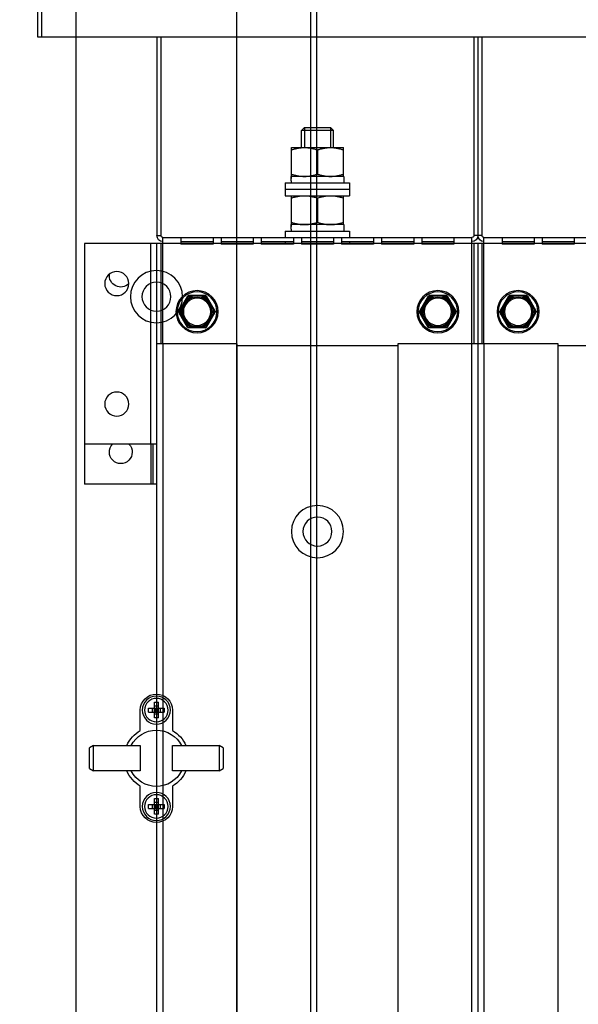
# Model space of a CAD drawing. Header units: millimetres. Extents: x -165365 to -33565, y 7406 to 103342.
# Tile 290 of 352: x -75053 to -74913, y 75249 to 75494. Entities that reach past the tile are written whole.
import ezdxf

# ---------------------------------------------------------------- set-up
doc = ezdxf.new("R2010")
doc.units = ezdxf.units.MM
doc.header["$MEASUREMENT"] = 0
doc.layers.add('ELEK GNIAZDA', color=234, linetype='Continuous')

# ---------------------------------------------------------------- blocks, each defined once
blk = doc.blocks.new('VVS040_H_eh_t')
at = {"color": 7, "linetype": 'Continuous'}
for p, q in [((27.42, 1059.5), (27.42, 241.5)), ((28.92, 266.5), (28.92, 1059.5)), ((47.42, 1059.5), (47.42, 266.5)), ((87.42, 266.5), (87.42, 1059.5)), ((105.92, 1059.5), (105.92, 266.5)), ((107.42, 241.5), (107.42, 1059.5)), ((108.92, 266.5), (108.92, 1059.5)), ((127.42, 1059.5), (127.42, 266.5)), ((9.42, 291.5), (9.42, 301.5)), ((27.42, 301.5), (9.42, 301.5)), ((25.92, 291.5), (25.92, 301.5)), ((26.42, 291.5), (26.42, 301.5)), ((9.42, 241.5), (9.42, 291.5)), ((27.42, 291.5), (9.42, 291.5)), ((25.87, 291.5), (25.87, 241.5)), ((47.42, 266.5), (27.42, 266.5)), ((28.42, 241.5), (28.42, 266.5)), ((28.92, 266.5), (28.92, 240)), ((87.42, 267), (47.42, 267)), ((127.42, 266.5), (87.42, 266.5)), ((105.92, 266.5), (105.92, 240)), ((106.42, 241.5), (106.42, 266.5)), ((108.42, 241.5), (108.42, 266.5)), ((108.92, 266.5), (108.92, 240)), ((167.42, 267), (127.42, 267)), ((39.56, 262.5), (35.29, 262.5)), ((36.13, 262.5), (36.13, 262.2)), ((38.72, 262.2), (38.72, 262.5)), ((99.56, 262.5), (95.29, 262.5)), ((96.13, 262.5), (96.13, 262.2)), ((98.72, 262.2), (98.72, 262.5)), ((119.56, 262.5), (115.29, 262.5)), ((116.13, 262.5), (116.13, 262.2)), ((118.72, 262.2), (118.72, 262.5)), ((35.03, 262.35), (32.89, 258.65)), ((34.87, 261.47), (33.57, 259.23)), ((34.87, 261.47), (34.61, 261.62)), ((34.77, 261.58), (34.87, 261.47)), ((36.13, 262.2), (36.08, 262.34)), ((38.72, 262.2), (36.13, 262.2)), ((38.77, 262.34), (38.72, 262.2)), ((39.82, 262.35), (41.96, 258.65)), ((40.24, 261.62), (39.98, 261.47)), ((39.98, 261.47), (40.08, 261.58)), ((41.27, 259.23), (39.98, 261.47)), ((95.03, 262.35), (92.89, 258.65)), ((94.87, 261.47), (93.57, 259.23)), ((94.87, 261.47), (94.61, 261.62)), ((94.77, 261.58), (94.87, 261.47)), ((96.13, 262.2), (96.08, 262.34)), ((98.72, 262.2), (96.13, 262.2)), ((98.77, 262.34), (98.72, 262.2)), ((99.82, 262.35), (101.96, 258.65)), ((100.24, 261.62), (99.98, 261.47)), ((99.98, 261.47), (100.08, 261.58)), ((101.27, 259.23), (99.98, 261.47)), ((115.03, 262.35), (112.89, 258.65)), ((114.87, 261.47), (113.57, 259.23)), ((114.87, 261.47), (114.61, 261.62)), ((114.77, 261.58), (114.87, 261.47)), ((116.13, 262.2), (116.08, 262.34)), ((118.72, 262.2), (116.13, 262.2)), ((118.77, 262.34), (118.72, 262.2)), ((119.82, 262.35), (121.96, 258.65)), ((120.24, 261.62), (119.98, 261.47)), ((119.98, 261.47), (120.08, 261.58)), ((121.27, 259.23), (119.98, 261.47)), ((35.03, 254.65), (32.89, 258.35)), ((33.31, 259.38), (33.57, 259.23)), ((33.57, 257.77), (33.31, 257.62)), ((33.57, 259.23), (33.42, 259.26)), ((33.42, 257.74), (33.57, 257.77)), ((34.87, 255.53), (33.57, 257.77)), ((41.96, 258.35), (39.82, 254.65)), ((39.98, 255.53), (41.27, 257.77)), ((41.27, 259.23), (41.53, 259.38)), ((41.42, 259.26), (41.27, 259.23)), ((41.27, 257.77), (41.42, 257.74)), ((41.53, 257.62), (41.27, 257.77)), ((95.03, 254.65), (92.89, 258.35)), ((93.31, 259.38), (93.57, 259.23)), ((93.57, 257.77), (93.31, 257.62)), ((93.57, 259.23), (93.42, 259.26)), ((93.42, 257.74), (93.57, 257.77)), ((94.87, 255.53), (93.57, 257.77)), ((101.96, 258.35), (99.82, 254.65)), ((99.98, 255.53), (101.27, 257.77)), ((101.27, 259.23), (101.53, 259.38)), ((101.42, 259.26), (101.27, 259.23)), ((101.27, 257.77), (101.42, 257.74)), ((101.53, 257.62), (101.27, 257.77)), ((115.03, 254.65), (112.89, 258.35)), ((113.31, 259.38), (113.57, 259.23)), ((113.57, 257.77), (113.31, 257.62)), ((113.57, 259.23), (113.42, 259.26)), ((113.42, 257.74), (113.57, 257.77)), ((114.87, 255.53), (113.57, 257.77)), ((121.96, 258.35), (119.82, 254.65)), ((119.98, 255.53), (121.27, 257.77)), ((121.27, 259.23), (121.53, 259.38)), ((121.42, 259.26), (121.27, 259.23)), ((121.27, 257.77), (121.42, 257.74)), ((121.53, 257.62), (121.27, 257.77)), ((34.61, 255.38), (34.87, 255.53)), ((34.87, 255.53), (34.77, 255.42)), ((40.08, 255.42), (39.98, 255.53)), ((39.98, 255.53), (40.24, 255.38)), ((94.61, 255.38), (94.87, 255.53)), ((94.87, 255.53), (94.77, 255.42)), ((100.08, 255.42), (99.98, 255.53)), ((99.98, 255.53), (100.24, 255.38)), ((114.61, 255.38), (114.87, 255.53)), ((114.87, 255.53), (114.77, 255.42)), ((120.08, 255.42), (119.98, 255.53)), ((119.98, 255.53), (120.24, 255.38)), ((39.56, 254.5), (35.29, 254.5)), ((36.08, 254.66), (36.13, 254.8)), ((36.13, 254.8), (36.13, 254.5)), ((36.13, 254.8), (38.72, 254.8)), ((38.72, 254.5), (38.72, 254.8)), ((38.72, 254.8), (38.77, 254.66)), ((99.56, 254.5), (95.29, 254.5)), ((96.08, 254.66), (96.13, 254.8)), ((96.13, 254.8), (96.13, 254.5)), ((96.13, 254.8), (98.72, 254.8)), ((98.72, 254.5), (98.72, 254.8)), ((98.72, 254.8), (98.77, 254.66)), ((119.56, 254.5), (115.29, 254.5)), ((116.08, 254.66), (116.13, 254.8)), ((116.13, 254.8), (116.13, 254.5)), ((116.13, 254.8), (118.72, 254.8)), ((118.72, 254.5), (118.72, 254.8)), ((118.72, 254.8), (118.77, 254.66)), ((27.42, 241.5), (9.42, 241.5)), ((267.42, 241.5), (27.42, 241.5)), ((33.42, 240), (33.42, 241.7)), ((41.42, 241.7), (33.42, 241.7)), ((33.42, 241), (41.42, 241)), ((41.42, 240), (41.42, 241.7)), ((43.42, 240), (43.42, 241.7)), ((51.42, 241.7), (43.42, 241.7)), ((43.42, 241), (51.42, 241)), ((51.42, 240), (51.42, 241.7)), ((53.42, 240), (53.42, 241.7)), ((61.42, 241.7), (53.42, 241.7)), ((53.42, 241), (61.42, 241)), ((59.42, 241), (59.42, 241.5)), ((61.42, 240), (61.42, 241.7)), ((63.42, 240), (63.42, 241.7)), ((71.42, 241.7), (63.42, 241.7)), ((63.42, 241), (71.42, 241)), ((71.42, 240), (71.42, 241.7)), ((73.42, 240), (73.42, 241.7)), ((81.42, 241.7), (73.42, 241.7)), ((73.42, 241), (81.42, 241)), ((75.42, 241), (75.42, 241.5)), ((81.42, 240), (81.42, 241.7)), ((83.42, 240), (83.42, 241.7)), ((91.42, 241.7), (83.42, 241.7)), ((83.42, 241), (91.42, 241)), ((91.42, 240), (91.42, 241.7)), ((93.42, 240), (93.42, 241.7)), ((101.42, 241.7), (93.42, 241.7)), ((93.42, 241), (101.42, 241)), ((101.42, 240), (101.42, 241.7)), ((113.42, 240), (113.42, 241.7)), ((121.42, 241.7), (113.42, 241.7)), ((113.42, 241), (121.42, 241)), ((121.42, 240), (121.42, 241.7)), ((123.42, 240), (123.42, 241.7)), ((131.42, 241.7), (123.42, 241.7)), ((123.42, 241), (131.42, 241)), ((131.42, 240), (131.42, 241.7)), ((27.42, 190), (27.42, 239.5)), ((27.42, 239.5), (28.42, 239.5)), ((28.42, 190), (28.42, 239.5)), ((28.92, 240), (105.92, 240)), ((59.42, 238.4), (59.42, 240)), ((59.42, 238.4), (75.42, 238.4)), ((60.88, 237.9), (60.88, 238.4)), ((73.96, 236.8), (73.96, 238.4)), ((75.42, 238.4), (75.42, 240)), ((106.42, 190), (106.42, 239.5)), ((108.42, 239.5), (106.42, 239.5)), ((107.42, 190), (107.42, 239.5)), ((108.42, 190), (108.42, 239.5)), ((108.92, 240), (185.92, 240)), ((60.88, 236.8), (60.88, 237.3)), ((73.96, 236.8), (60.88, 236.8)), ((60.92, 236.8), (60.92, 229.6)), ((67.42, 230.18), (67.42, 236.22)), ((73.92, 236.8), (73.92, 229.6)), ((59.42, 226.4), (59.42, 229.6)), ((59.42, 229.6), (75.42, 229.6)), ((75.42, 226.4), (75.42, 229.6)), ((59.42, 228), (75.42, 228)), ((59.42, 226.4), (75.42, 226.4)), ((60.88, 225.9), (60.88, 226.4)), ((73.96, 224.8), (73.96, 226.4)), ((60.88, 224.8), (60.88, 225.3)), ((73.96, 224.8), (60.88, 224.8)), ((60.92, 224.8), (60.92, 217.6)), ((67.42, 218.18), (67.42, 224.22)), ((73.92, 224.8), (73.92, 217.6)), ((60.92, 217.6), (73.92, 217.6)), ((63.42, 217.6), (63.42, 213.35)), ((71.42, 217.6), (71.42, 213.35)), ((71.42, 213.35), (63.42, 213.35)), ((63.42, 213.35), (64.17, 212.6)), ((64.17, 212.6), (70.67, 212.6)), ((71.42, 213.35), (70.67, 212.6)), ((-2.33, 181.5), (-2.33, 190)), ((-2.33, 190), (-1.33, 190)), ((-1.33, 181.5), (-1.33, 190)), ((-1.33, 190), (296.67, 190))]:
    blk.add_line(p, q, dxfattribs=at)
at = {"color": 2, "linetype": 'Continuous'}
for p, q in [((64.17, 212.6), (64.17, 217.6)), ((70.67, 212.6), (70.67, 217.6))]:
    blk.add_line(p, q, dxfattribs=at)
at = {"color": 7, "linetype": 'Continuous'}
for centre, radius in [((67.42, 313.27), 6.5), ((67.42, 313.27), 3.61), ((17.42, 281.5), 3), ((37.42, 258.5), 5.25), ((37.42, 258.5), 4.95), ((97.42, 258.5), 5.25), ((97.42, 258.5), 4.95), ((117.42, 258.5), 5.25), ((117.42, 258.5), 4.95), ((37.42, 258.5), 3.7), ((37.42, 258.5), 3.4), ((97.42, 258.5), 3.7), ((97.42, 258.5), 3.4), ((117.42, 258.5), 3.7), ((117.42, 258.5), 3.4), ((17.42, 251.5), 3)]:
    blk.add_circle(centre, radius, dxfattribs=at)
for centre, radius, start, end in [((18.42, 293.5), 2.85, 315.3283, 224.6717), ((35.29, 262.2), 0.3, 90, 150), ((39.56, 262.2), 0.3, 30, 90), ((95.29, 262.2), 0.3, 90, 150), ((99.56, 262.2), 0.3, 30, 90), ((115.29, 262.2), 0.3, 90, 150), ((119.56, 262.2), 0.3, 30, 90), ((37.42, 258.5), 4.07, 109.2624, 130.7599), ((37.42, 258.5), 3.92, 109.2697, 130.7298), ((37.42, 258.5), 3.92, 49.2683, 70.7314), ((37.42, 258.5), 4.07, 49.2707, 70.7292), ((35.93, 19.17), 243.19, 89.1263, 89.3308), ((-211.54, 112.26), 292.59, 30.6866, 30.8566), ((97.42, 258.5), 4.07, 109.2624, 130.7599), ((97.42, 258.5), 3.92, 109.2697, 130.7298), ((97.42, 258.5), 3.92, 49.2683, 70.7314), ((97.42, 258.5), 4.07, 49.2707, 70.7292), ((95.93, 19.17), 243.19, 89.1263, 89.3308), ((-151.54, 112.26), 292.59, 30.6866, 30.8566), ((117.42, 258.5), 4.07, 109.2624, 130.7599), ((117.42, 258.5), 3.92, 109.2697, 130.7298), ((117.42, 258.5), 3.92, 49.2683, 70.7314), ((117.42, 258.5), 4.07, 49.2707, 70.7292), ((115.93, 19.17), 243.19, 89.1263, 89.3308), ((-131.54, 112.26), 292.59, 30.6866, 30.8566), ((33.15, 258.5), 0.3, 150, 210), ((230.34, 148.51), 225.92, 150.6477, 150.8677), ((241.19, 374.51), 238.33, 209.1275, 209.3362), ((37.42, 258.5), 4.07, 169.28, 190.727), ((37.42, 258.5), 3.92, 169.2678, 190.7322), ((37.42, 258.5), 3.92, 349.2678, 10.7322), ((37.42, 258.5), 4.07, 349.2601, 10.7432), ((41.7, 258.5), 0.3, 330, 30), ((93.15, 258.5), 0.3, 150, 210), ((290.34, 148.51), 225.92, 150.6477, 150.8677), ((301.19, 374.51), 238.33, 209.1275, 209.3362), ((97.42, 258.5), 4.07, 169.28, 190.727), ((97.42, 258.5), 3.92, 169.2678, 190.7322), ((97.42, 258.5), 3.92, 349.2678, 10.7322), ((97.42, 258.5), 4.07, 349.2601, 10.7432), ((101.7, 258.5), 0.3, 330, 30), ((113.15, 258.5), 0.3, 150, 210), ((310.34, 148.51), 225.92, 150.6477, 150.8677), ((321.19, 374.51), 238.33, 209.1275, 209.3362), ((117.42, 258.5), 4.07, 169.28, 190.727), ((117.42, 258.5), 3.92, 169.2678, 190.7322), ((117.42, 258.5), 3.92, 349.2678, 10.7322), ((117.42, 258.5), 4.07, 349.2601, 10.7432), ((121.7, 258.5), 0.3, 330, 30), ((37.42, 258.5), 4.07, 229.241, 250.7414), ((37.42, 258.5), 3.92, 229.2701, 250.7304), ((37.42, 258.5), 3.92, 289.2686, 310.7317), ((37.42, 258.5), 4.07, 289.2707, 310.7293), ((-169.19, 379.52), 243.3, 329.1263, 329.3307), ((97.42, 258.5), 4.07, 229.241, 250.7414), ((97.42, 258.5), 3.92, 229.2701, 250.7304), ((97.42, 258.5), 3.92, 289.2686, 310.7317), ((97.42, 258.5), 4.07, 289.2707, 310.7293), ((-109.19, 379.52), 243.3, 329.1263, 329.3307), ((117.42, 258.5), 4.07, 229.241, 250.7414), ((117.42, 258.5), 3.92, 229.2701, 250.7304), ((117.42, 258.5), 3.92, 289.2686, 310.7317), ((117.42, 258.5), 4.07, 289.2707, 310.7293), ((-89.19, 379.52), 243.3, 329.1263, 329.3307), ((35.29, 254.8), 0.3, 210, 270), ((35.27, 546.9), 292.26, 270.6864, 270.8566), ((39.56, 254.8), 0.3, 270, 330), ((95.29, 254.8), 0.3, 210, 270), ((95.27, 546.9), 292.26, 270.6864, 270.8566), ((99.56, 254.8), 0.3, 270, 330), ((115.29, 254.8), 0.3, 210, 270), ((115.27, 546.9), 292.26, 270.6864, 270.8566), ((119.56, 254.8), 0.3, 270, 330), ((18.42, 249.5), 2.85, 45.3764, 187.6431), ((28.92, 239.5), 1.5, 90, 180), ((105.92, 239.5), 1.5, 0, 90), ((108.92, 239.5), 1.5, 90, 180), ((28.92, 239.5), 0.5, 90, 180), ((105.92, 239.5), 0.5, 0, 90), ((108.92, 239.5), 0.5, 90, 180)]:
    blk.add_arc(centre, radius, start, end, dxfattribs=at)
for centre, start_param, end_param in [((67.42, 237.9), 4.712389, 4.853728), ((67.42, 237.3), 4.674153, 4.776849), ((67.42, 225.9), 4.712389, 4.853728), ((67.42, 225.3), 4.674153, 4.776849)]:
    blk.add_ellipse(centre, major_axis=(0, -7.79), ratio=0.8391, start_param=start_param, end_param=end_param, dxfattribs=at)
for points, knots in [([(35.29, 262.5), (35.28, 262.5), (35.27, 262.5), (35.26, 262.49), (35.25, 262.47), (35.24, 262.45), (35.23, 262.43), (35.22, 262.39), (35.22, 262.35), (35.21, 262.33)], [0, 0, 0, 0, 0.063655, 0.136554, 0.228783, 0.343466, 0.479707, 0.636071, 1, 1, 1, 1]), ([(36.08, 262.34), (36.08, 262.36), (36.09, 262.39), (36.09, 262.43), (36.1, 262.46), (36.11, 262.47), (36.11, 262.49), (36.12, 262.5), (36.13, 262.5)], [0, 0, 0, 0, 0.385515, 0.548951, 0.688666, 0.803189, 0.891851, 1, 1, 1, 1]), ([(38.72, 262.5), (38.72, 262.5), (38.72, 262.5), (38.72, 262.5), (38.73, 262.49), (38.73, 262.49), (38.74, 262.48), (38.75, 262.46), (38.75, 262.43), (38.76, 262.41), (38.76, 262.37), (38.77, 262.35), (38.77, 262.34)], [0, 0, 0, 0, 0.00926, 0.031065, 0.06282, 0.102186, 0.196528, 0.311148, 0.450249, 0.614436, 0.799525, 1, 1, 1, 1]), ([(39.56, 262.5), (39.56, 262.5), (39.57, 262.5), (39.58, 262.49), (39.59, 262.47), (39.6, 262.45), (39.61, 262.43), (39.63, 262.39), (39.63, 262.35), (39.63, 262.33)], [0, 0, 0, 0, 0.063655, 0.136554, 0.228783, 0.343466, 0.479707, 0.636071, 1, 1, 1, 1]), ([(95.29, 262.5), (95.28, 262.5), (95.27, 262.5), (95.26, 262.49), (95.25, 262.47), (95.24, 262.45), (95.23, 262.43), (95.22, 262.39), (95.22, 262.35), (95.21, 262.33)], [0, 0, 0, 0, 0.063655, 0.136554, 0.228783, 0.343466, 0.479707, 0.636071, 1, 1, 1, 1]), ([(96.08, 262.34), (96.08, 262.36), (96.09, 262.39), (96.09, 262.43), (96.1, 262.46), (96.11, 262.47), (96.11, 262.49), (96.12, 262.5), (96.13, 262.5)], [0, 0, 0, 0, 0.385515, 0.548951, 0.688666, 0.803189, 0.891851, 1, 1, 1, 1]), ([(98.72, 262.5), (98.72, 262.5), (98.72, 262.5), (98.72, 262.5), (98.73, 262.49), (98.73, 262.49), (98.74, 262.48), (98.75, 262.46), (98.75, 262.43), (98.76, 262.41), (98.76, 262.37), (98.77, 262.35), (98.77, 262.34)], [0, 0, 0, 0, 0.00926, 0.031065, 0.06282, 0.102186, 0.196528, 0.311148, 0.450249, 0.614436, 0.799525, 1, 1, 1, 1]), ([(99.56, 262.5), (99.56, 262.5), (99.57, 262.5), (99.58, 262.49), (99.59, 262.47), (99.6, 262.45), (99.61, 262.43), (99.63, 262.39), (99.63, 262.35), (99.63, 262.33)], [0, 0, 0, 0, 0.063655, 0.136554, 0.228783, 0.343466, 0.479707, 0.636071, 1, 1, 1, 1]), ([(115.29, 262.5), (115.28, 262.5), (115.27, 262.5), (115.26, 262.49), (115.25, 262.47), (115.24, 262.45), (115.23, 262.43), (115.22, 262.39), (115.22, 262.35), (115.21, 262.33)], [0, 0, 0, 0, 0.063655, 0.136554, 0.228783, 0.343466, 0.479707, 0.636071, 1, 1, 1, 1]), ([(116.08, 262.34), (116.08, 262.36), (116.09, 262.39), (116.09, 262.43), (116.1, 262.46), (116.11, 262.47), (116.11, 262.49), (116.12, 262.5), (116.13, 262.5)], [0, 0, 0, 0, 0.385515, 0.548951, 0.688666, 0.803189, 0.891851, 1, 1, 1, 1]), ([(118.72, 262.5), (118.72, 262.5), (118.72, 262.5), (118.72, 262.5), (118.73, 262.49), (118.73, 262.49), (118.74, 262.48), (118.75, 262.46), (118.75, 262.43), (118.76, 262.41), (118.76, 262.37), (118.77, 262.35), (118.77, 262.34)], [0, 0, 0, 0, 0.00926, 0.031065, 0.06282, 0.102186, 0.196528, 0.311148, 0.450249, 0.614436, 0.799525, 1, 1, 1, 1]), ([(119.56, 262.5), (119.56, 262.5), (119.57, 262.5), (119.58, 262.49), (119.59, 262.47), (119.6, 262.45), (119.61, 262.43), (119.63, 262.39), (119.63, 262.35), (119.63, 262.33)], [0, 0, 0, 0, 0.063655, 0.136554, 0.228783, 0.343466, 0.479707, 0.636071, 1, 1, 1, 1]), ([(34.61, 261.62), (34.61, 261.62), (34.61, 261.62), (34.61, 261.62), (34.62, 261.62), (34.63, 261.63), (34.64, 261.63), (34.66, 261.62), (34.68, 261.62), (34.71, 261.61), (34.74, 261.6), (34.76, 261.59), (34.77, 261.58)], [0, 0, 0, 0, 0.009197, 0.030952, 0.062668, 0.102006, 0.19633, 0.310966, 0.4501, 0.614328, 0.799469, 1, 1, 1, 1]), ([(34.77, 261.58), (34.84, 261.71), (34.99, 261.96), (35.14, 262.21), (35.21, 262.33)], [0, 0, 0, 0, 0.502746, 1, 1, 1, 1]), ([(35.03, 262.35), (35.03, 262.35), (35.04, 262.36), (35.05, 262.37), (35.07, 262.37), (35.09, 262.37), (35.12, 262.36), (35.16, 262.35), (35.19, 262.34), (35.21, 262.33)], [0, 0, 0, 0, 0.063655, 0.136554, 0.228783, 0.343466, 0.479707, 0.636071, 1, 1, 1, 1]), ([(35.21, 262.33), (35.28, 262.33), (35.57, 262.34), (35.86, 262.34), (36.08, 262.34)], [0, 0, 0, 0, 0.247948, 1, 1, 1, 1]), ([(39.82, 262.35), (39.82, 262.35), (39.81, 262.36), (39.8, 262.37), (39.78, 262.37), (39.76, 262.37), (39.73, 262.36), (39.69, 262.35), (39.66, 262.34), (39.63, 262.33)], [0, 0, 0, 0, 0.063655, 0.136554, 0.228783, 0.343466, 0.479707, 0.636071, 1, 1, 1, 1]), ([(40.08, 261.58), (40.1, 261.59), (40.13, 261.61), (40.16, 261.62), (40.19, 261.62), (40.21, 261.63), (40.22, 261.63), (40.24, 261.63), (40.24, 261.62)], [0, 0, 0, 0, 0.385393, 0.548777, 0.688455, 0.802963, 0.891644, 1, 1, 1, 1]), ([(94.61, 261.62), (94.61, 261.62), (94.61, 261.62), (94.61, 261.62), (94.62, 261.62), (94.63, 261.63), (94.64, 261.63), (94.66, 261.62), (94.68, 261.62), (94.71, 261.61), (94.74, 261.6), (94.76, 261.59), (94.77, 261.58)], [0, 0, 0, 0, 0.009197, 0.030952, 0.062668, 0.102006, 0.19633, 0.310966, 0.4501, 0.614328, 0.799469, 1, 1, 1, 1]), ([(94.77, 261.58), (94.84, 261.71), (94.99, 261.96), (95.14, 262.21), (95.21, 262.33)], [0, 0, 0, 0, 0.502746, 1, 1, 1, 1]), ([(95.03, 262.35), (95.03, 262.35), (95.04, 262.36), (95.05, 262.37), (95.07, 262.37), (95.09, 262.37), (95.12, 262.36), (95.16, 262.35), (95.19, 262.34), (95.21, 262.33)], [0, 0, 0, 0, 0.063655, 0.136554, 0.228783, 0.343466, 0.479707, 0.636071, 1, 1, 1, 1]), ([(95.21, 262.33), (95.28, 262.33), (95.57, 262.34), (95.86, 262.34), (96.08, 262.34)], [0, 0, 0, 0, 0.247948, 1, 1, 1, 1]), ([(99.82, 262.35), (99.82, 262.35), (99.81, 262.36), (99.8, 262.37), (99.78, 262.37), (99.76, 262.37), (99.73, 262.36), (99.69, 262.35), (99.66, 262.34), (99.63, 262.33)], [0, 0, 0, 0, 0.063655, 0.136554, 0.228783, 0.343466, 0.479707, 0.636071, 1, 1, 1, 1]), ([(100.08, 261.58), (100.1, 261.59), (100.13, 261.61), (100.16, 261.62), (100.19, 261.62), (100.21, 261.63), (100.22, 261.63), (100.24, 261.63), (100.24, 261.62)], [0, 0, 0, 0, 0.385393, 0.548777, 0.688455, 0.802963, 0.891644, 1, 1, 1, 1]), ([(114.61, 261.62), (114.61, 261.62), (114.61, 261.62), (114.61, 261.62), (114.62, 261.62), (114.63, 261.63), (114.64, 261.63), (114.66, 261.62), (114.68, 261.62), (114.71, 261.61), (114.74, 261.6), (114.76, 261.59), (114.77, 261.58)], [0, 0, 0, 0, 0.009197, 0.030952, 0.062668, 0.102006, 0.19633, 0.310966, 0.4501, 0.614328, 0.799469, 1, 1, 1, 1]), ([(114.77, 261.58), (114.84, 261.71), (114.99, 261.96), (115.14, 262.21), (115.21, 262.33)], [0, 0, 0, 0, 0.502746, 1, 1, 1, 1]), ([(115.03, 262.35), (115.03, 262.35), (115.04, 262.36), (115.05, 262.37), (115.07, 262.37), (115.09, 262.37), (115.12, 262.36), (115.16, 262.35), (115.19, 262.34), (115.21, 262.33)], [0, 0, 0, 0, 0.063655, 0.136554, 0.228783, 0.343466, 0.479707, 0.636071, 1, 1, 1, 1]), ([(115.21, 262.33), (115.28, 262.33), (115.57, 262.34), (115.86, 262.34), (116.08, 262.34)], [0, 0, 0, 0, 0.247948, 1, 1, 1, 1]), ([(119.82, 262.35), (119.82, 262.35), (119.81, 262.36), (119.8, 262.37), (119.78, 262.37), (119.76, 262.37), (119.73, 262.36), (119.69, 262.35), (119.66, 262.34), (119.63, 262.33)], [0, 0, 0, 0, 0.063655, 0.136554, 0.228783, 0.343466, 0.479707, 0.636071, 1, 1, 1, 1]), ([(120.08, 261.58), (120.1, 261.59), (120.13, 261.61), (120.16, 261.62), (120.19, 261.62), (120.21, 261.63), (120.22, 261.63), (120.24, 261.63), (120.24, 261.62)], [0, 0, 0, 0, 0.385393, 0.548777, 0.688455, 0.802963, 0.891644, 1, 1, 1, 1]), ([(32.89, 258.65), (32.89, 258.65), (32.89, 258.64), (32.89, 258.62), (32.9, 258.61), (32.91, 258.59), (32.93, 258.57), (32.96, 258.54), (32.98, 258.52), (33, 258.5)], [0, 0, 0, 0, 0.063655, 0.136554, 0.228783, 0.343466, 0.479707, 0.636071, 1, 1, 1, 1]), ([(32.89, 258.35), (32.89, 258.35), (32.89, 258.36), (32.89, 258.38), (32.9, 258.39), (32.91, 258.41), (32.93, 258.43), (32.96, 258.46), (32.98, 258.48), (33, 258.5)], [0, 0, 0, 0, 0.063655, 0.136554, 0.228783, 0.343466, 0.479707, 0.636071, 1, 1, 1, 1]), ([(33.42, 259.26), (33.41, 259.27), (33.38, 259.29), (33.35, 259.32), (33.34, 259.33), (33.32, 259.35), (33.31, 259.36), (33.31, 259.37), (33.31, 259.38)], [0, 0, 0, 0, 0.385525, 0.548965, 0.688683, 0.803208, 0.891868, 1, 1, 1, 1]), ([(33.31, 257.62), (33.31, 257.62), (33.31, 257.62), (33.31, 257.63), (33.31, 257.63), (33.32, 257.64), (33.32, 257.65), (33.34, 257.67), (33.35, 257.68), (33.37, 257.7), (33.4, 257.72), (33.42, 257.74), (33.42, 257.74)], [0, 0, 0, 0, 0.00918, 0.030921, 0.062627, 0.101958, 0.196277, 0.310917, 0.45006, 0.614299, 0.799454, 1, 1, 1, 1]), ([(41.53, 259.38), (41.53, 259.38), (41.53, 259.38), (41.53, 259.37), (41.53, 259.37), (41.53, 259.36), (41.52, 259.35), (41.51, 259.33), (41.49, 259.32), (41.47, 259.3), (41.45, 259.28), (41.43, 259.26), (41.42, 259.26)], [0, 0, 0, 0, 0.009189, 0.030936, 0.062647, 0.101981, 0.196303, 0.310941, 0.450079, 0.614313, 0.799461, 1, 1, 1, 1]), ([(41.42, 259.26), (41.49, 259.13), (41.63, 258.88), (41.78, 258.63), (41.85, 258.5)], [0, 0, 0, 0, 0.50272, 1, 1, 1, 1]), ([(41.85, 258.5), (41.78, 258.37), (41.63, 258.12), (41.49, 257.87), (41.42, 257.74)], [0, 0, 0, 0, 0.497285, 1, 1, 1, 1]), ([(41.42, 257.74), (41.44, 257.73), (41.46, 257.71), (41.49, 257.68), (41.51, 257.67), (41.52, 257.65), (41.53, 257.64), (41.54, 257.63), (41.53, 257.62)], [0, 0, 0, 0, 0.385513, 0.548948, 0.688663, 0.803186, 0.891848, 1, 1, 1, 1]), ([(41.96, 258.65), (41.96, 258.65), (41.96, 258.64), (41.96, 258.62), (41.95, 258.61), (41.94, 258.59), (41.92, 258.57), (41.89, 258.54), (41.86, 258.52), (41.85, 258.5)], [0, 0, 0, 0, 0.063655, 0.136554, 0.228783, 0.343466, 0.479707, 0.636071, 1, 1, 1, 1]), ([(41.96, 258.35), (41.96, 258.35), (41.96, 258.36), (41.96, 258.38), (41.95, 258.39), (41.94, 258.41), (41.92, 258.43), (41.89, 258.46), (41.86, 258.48), (41.85, 258.5)], [0, 0, 0, 0, 0.063655, 0.136554, 0.228783, 0.343466, 0.479707, 0.636071, 1, 1, 1, 1]), ([(92.89, 258.65), (92.89, 258.65), (92.89, 258.64), (92.89, 258.62), (92.9, 258.61), (92.91, 258.59), (92.93, 258.57), (92.96, 258.54), (92.98, 258.52), (93, 258.5)], [0, 0, 0, 0, 0.063655, 0.136554, 0.228783, 0.343466, 0.479707, 0.636071, 1, 1, 1, 1]), ([(92.89, 258.35), (92.89, 258.35), (92.89, 258.36), (92.89, 258.38), (92.9, 258.39), (92.91, 258.41), (92.93, 258.43), (92.96, 258.46), (92.98, 258.48), (93, 258.5)], [0, 0, 0, 0, 0.063655, 0.136554, 0.228783, 0.343466, 0.479707, 0.636071, 1, 1, 1, 1]), ([(93.42, 259.26), (93.41, 259.27), (93.38, 259.29), (93.35, 259.32), (93.34, 259.33), (93.32, 259.35), (93.31, 259.36), (93.31, 259.37), (93.31, 259.38)], [0, 0, 0, 0, 0.385525, 0.548965, 0.688683, 0.803208, 0.891868, 1, 1, 1, 1]), ([(93.31, 257.62), (93.31, 257.62), (93.31, 257.62), (93.31, 257.63), (93.31, 257.63), (93.32, 257.64), (93.32, 257.65), (93.34, 257.67), (93.35, 257.68), (93.37, 257.7), (93.4, 257.72), (93.42, 257.74), (93.42, 257.74)], [0, 0, 0, 0, 0.00918, 0.030921, 0.062627, 0.101958, 0.196277, 0.310917, 0.45006, 0.614299, 0.799454, 1, 1, 1, 1]), ([(101.53, 259.38), (101.53, 259.38), (101.53, 259.38), (101.53, 259.37), (101.53, 259.37), (101.53, 259.36), (101.52, 259.35), (101.51, 259.33), (101.49, 259.32), (101.47, 259.3), (101.45, 259.28), (101.43, 259.26), (101.42, 259.26)], [0, 0, 0, 0, 0.009189, 0.030936, 0.062647, 0.101981, 0.196303, 0.310941, 0.450079, 0.614313, 0.799461, 1, 1, 1, 1]), ([(101.42, 259.26), (101.49, 259.13), (101.63, 258.88), (101.78, 258.63), (101.85, 258.5)], [0, 0, 0, 0, 0.50272, 1, 1, 1, 1]), ([(101.85, 258.5), (101.78, 258.37), (101.63, 258.12), (101.49, 257.87), (101.42, 257.74)], [0, 0, 0, 0, 0.497285, 1, 1, 1, 1]), ([(101.42, 257.74), (101.44, 257.73), (101.46, 257.71), (101.49, 257.68), (101.51, 257.67), (101.52, 257.65), (101.53, 257.64), (101.54, 257.63), (101.53, 257.62)], [0, 0, 0, 0, 0.385513, 0.548948, 0.688663, 0.803186, 0.891848, 1, 1, 1, 1]), ([(101.96, 258.65), (101.96, 258.65), (101.96, 258.64), (101.96, 258.62), (101.95, 258.61), (101.94, 258.59), (101.92, 258.57), (101.89, 258.54), (101.86, 258.52), (101.85, 258.5)], [0, 0, 0, 0, 0.063655, 0.136554, 0.228783, 0.343466, 0.479707, 0.636071, 1, 1, 1, 1]), ([(101.96, 258.35), (101.96, 258.35), (101.96, 258.36), (101.96, 258.38), (101.95, 258.39), (101.94, 258.41), (101.92, 258.43), (101.89, 258.46), (101.86, 258.48), (101.85, 258.5)], [0, 0, 0, 0, 0.063655, 0.136554, 0.228783, 0.343466, 0.479707, 0.636071, 1, 1, 1, 1]), ([(112.89, 258.65), (112.89, 258.65), (112.89, 258.64), (112.89, 258.62), (112.9, 258.61), (112.91, 258.59), (112.93, 258.57), (112.96, 258.54), (112.98, 258.52), (113, 258.5)], [0, 0, 0, 0, 0.063655, 0.136554, 0.228783, 0.343466, 0.479707, 0.636071, 1, 1, 1, 1]), ([(112.89, 258.35), (112.89, 258.35), (112.89, 258.36), (112.89, 258.38), (112.9, 258.39), (112.91, 258.41), (112.93, 258.43), (112.96, 258.46), (112.98, 258.48), (113, 258.5)], [0, 0, 0, 0, 0.063655, 0.136554, 0.228783, 0.343466, 0.479707, 0.636071, 1, 1, 1, 1]), ([(113.42, 259.26), (113.41, 259.27), (113.38, 259.29), (113.35, 259.32), (113.34, 259.33), (113.32, 259.35), (113.31, 259.36), (113.31, 259.37), (113.31, 259.38)], [0, 0, 0, 0, 0.385525, 0.548965, 0.688683, 0.803208, 0.891868, 1, 1, 1, 1]), ([(113.31, 257.62), (113.31, 257.62), (113.31, 257.62), (113.31, 257.63), (113.31, 257.63), (113.32, 257.64), (113.32, 257.65), (113.34, 257.67), (113.35, 257.68), (113.37, 257.7), (113.4, 257.72), (113.42, 257.74), (113.42, 257.74)], [0, 0, 0, 0, 0.00918, 0.030921, 0.062627, 0.101958, 0.196277, 0.310917, 0.45006, 0.614299, 0.799454, 1, 1, 1, 1]), ([(121.53, 259.38), (121.53, 259.38), (121.53, 259.38), (121.53, 259.37), (121.53, 259.37), (121.53, 259.36), (121.52, 259.35), (121.51, 259.33), (121.49, 259.32), (121.47, 259.3), (121.45, 259.28), (121.43, 259.26), (121.42, 259.26)], [0, 0, 0, 0, 0.009189, 0.030936, 0.062647, 0.101981, 0.196303, 0.310941, 0.450079, 0.614313, 0.799461, 1, 1, 1, 1]), ([(121.42, 259.26), (121.49, 259.13), (121.63, 258.88), (121.78, 258.63), (121.85, 258.5)], [0, 0, 0, 0, 0.50272, 1, 1, 1, 1]), ([(121.85, 258.5), (121.78, 258.37), (121.63, 258.12), (121.49, 257.87), (121.42, 257.74)], [0, 0, 0, 0, 0.497285, 1, 1, 1, 1]), ([(121.42, 257.74), (121.44, 257.73), (121.46, 257.71), (121.49, 257.68), (121.51, 257.67), (121.52, 257.65), (121.53, 257.64), (121.54, 257.63), (121.53, 257.62)], [0, 0, 0, 0, 0.385513, 0.548948, 0.688663, 0.803186, 0.891848, 1, 1, 1, 1]), ([(121.96, 258.65), (121.96, 258.65), (121.96, 258.64), (121.96, 258.62), (121.95, 258.61), (121.94, 258.59), (121.92, 258.57), (121.89, 258.54), (121.86, 258.52), (121.85, 258.5)], [0, 0, 0, 0, 0.063655, 0.136554, 0.228783, 0.343466, 0.479707, 0.636071, 1, 1, 1, 1]), ([(121.96, 258.35), (121.96, 258.35), (121.96, 258.36), (121.96, 258.38), (121.95, 258.39), (121.94, 258.41), (121.92, 258.43), (121.89, 258.46), (121.86, 258.48), (121.85, 258.5)], [0, 0, 0, 0, 0.063655, 0.136554, 0.228783, 0.343466, 0.479707, 0.636071, 1, 1, 1, 1]), ([(34.77, 255.42), (34.75, 255.41), (34.72, 255.39), (34.68, 255.38), (34.66, 255.38), (34.64, 255.37), (34.62, 255.37), (34.61, 255.37), (34.61, 255.38)], [0, 0, 0, 0, 0.385498, 0.548927, 0.688637, 0.803159, 0.891823, 1, 1, 1, 1]), ([(35.21, 254.67), (35.14, 254.79), (34.99, 255.04), (34.84, 255.29), (34.77, 255.42)], [0, 0, 0, 0, 0.497255, 1, 1, 1, 1]), ([(40.24, 255.38), (40.24, 255.38), (40.24, 255.38), (40.24, 255.38), (40.23, 255.37), (40.22, 255.37), (40.21, 255.37), (40.19, 255.38), (40.16, 255.38), (40.14, 255.39), (40.11, 255.4), (40.09, 255.41), (40.08, 255.42)], [0, 0, 0, 0, 0.00926, 0.031065, 0.06282, 0.102185, 0.196528, 0.311147, 0.450249, 0.614435, 0.799525, 1, 1, 1, 1]), ([(94.77, 255.42), (94.75, 255.41), (94.72, 255.39), (94.68, 255.38), (94.66, 255.38), (94.64, 255.37), (94.62, 255.37), (94.61, 255.37), (94.61, 255.38)], [0, 0, 0, 0, 0.385498, 0.548927, 0.688637, 0.803159, 0.891823, 1, 1, 1, 1]), ([(95.21, 254.67), (95.14, 254.79), (94.99, 255.04), (94.84, 255.29), (94.77, 255.42)], [0, 0, 0, 0, 0.497255, 1, 1, 1, 1]), ([(100.24, 255.38), (100.24, 255.38), (100.24, 255.38), (100.24, 255.38), (100.23, 255.37), (100.22, 255.37), (100.21, 255.37), (100.19, 255.38), (100.16, 255.38), (100.14, 255.39), (100.11, 255.4), (100.09, 255.41), (100.08, 255.42)], [0, 0, 0, 0, 0.00926, 0.031065, 0.06282, 0.102185, 0.196528, 0.311147, 0.450249, 0.614435, 0.799525, 1, 1, 1, 1]), ([(114.77, 255.42), (114.75, 255.41), (114.72, 255.39), (114.68, 255.38), (114.66, 255.38), (114.64, 255.37), (114.62, 255.37), (114.61, 255.37), (114.61, 255.38)], [0, 0, 0, 0, 0.385498, 0.548927, 0.688637, 0.803159, 0.891823, 1, 1, 1, 1]), ([(115.21, 254.67), (115.14, 254.79), (114.99, 255.04), (114.84, 255.29), (114.77, 255.42)], [0, 0, 0, 0, 0.497255, 1, 1, 1, 1]), ([(120.24, 255.38), (120.24, 255.38), (120.24, 255.38), (120.24, 255.38), (120.23, 255.37), (120.22, 255.37), (120.21, 255.37), (120.19, 255.38), (120.16, 255.38), (120.14, 255.39), (120.11, 255.4), (120.09, 255.41), (120.08, 255.42)], [0, 0, 0, 0, 0.00926, 0.031065, 0.06282, 0.102185, 0.196528, 0.311147, 0.450249, 0.614435, 0.799525, 1, 1, 1, 1]), ([(35.03, 254.65), (35.03, 254.65), (35.04, 254.64), (35.05, 254.63), (35.07, 254.63), (35.09, 254.63), (35.12, 254.64), (35.16, 254.65), (35.19, 254.66), (35.21, 254.67)], [0, 0, 0, 0, 0.063655, 0.136554, 0.228783, 0.343466, 0.479707, 0.636071, 1, 1, 1, 1]), ([(36.08, 254.66), (35.94, 254.66), (35.65, 254.66), (35.36, 254.67), (35.21, 254.67)], [0, 0, 0, 0, 0.502718, 1, 1, 1, 1]), ([(35.29, 254.5), (35.28, 254.5), (35.27, 254.5), (35.26, 254.51), (35.25, 254.53), (35.24, 254.55), (35.23, 254.57), (35.22, 254.61), (35.22, 254.65), (35.21, 254.67)], [0, 0, 0, 0, 0.063655, 0.136554, 0.228783, 0.343466, 0.479707, 0.636071, 1, 1, 1, 1]), ([(36.13, 254.5), (36.13, 254.5), (36.13, 254.5), (36.12, 254.5), (36.12, 254.51), (36.11, 254.51), (36.11, 254.52), (36.1, 254.54), (36.09, 254.57), (36.09, 254.59), (36.08, 254.63), (36.08, 254.65), (36.08, 254.66)], [0, 0, 0, 0, 0.009188, 0.030934, 0.062645, 0.101978, 0.1963, 0.310938, 0.450077, 0.614311, 0.79946, 1, 1, 1, 1]), ([(38.77, 254.66), (38.76, 254.64), (38.76, 254.61), (38.75, 254.57), (38.75, 254.54), (38.74, 254.53), (38.73, 254.51), (38.72, 254.5), (38.72, 254.5)], [0, 0, 0, 0, 0.385393, 0.548777, 0.688454, 0.802963, 0.891644, 1, 1, 1, 1]), ([(39.56, 254.5), (39.56, 254.5), (39.57, 254.5), (39.58, 254.51), (39.59, 254.53), (39.6, 254.55), (39.61, 254.57), (39.63, 254.61), (39.63, 254.65), (39.63, 254.67)], [0, 0, 0, 0, 0.063655, 0.136554, 0.228783, 0.343466, 0.479707, 0.636071, 1, 1, 1, 1]), ([(39.82, 254.65), (39.82, 254.65), (39.81, 254.64), (39.8, 254.63), (39.78, 254.63), (39.76, 254.63), (39.73, 254.64), (39.69, 254.65), (39.66, 254.66), (39.63, 254.67)], [0, 0, 0, 0, 0.063655, 0.136554, 0.228783, 0.343466, 0.479707, 0.636071, 1, 1, 1, 1]), ([(95.03, 254.65), (95.03, 254.65), (95.04, 254.64), (95.05, 254.63), (95.07, 254.63), (95.09, 254.63), (95.12, 254.64), (95.16, 254.65), (95.19, 254.66), (95.21, 254.67)], [0, 0, 0, 0, 0.063655, 0.136554, 0.228783, 0.343466, 0.479707, 0.636071, 1, 1, 1, 1]), ([(96.08, 254.66), (95.94, 254.66), (95.65, 254.66), (95.36, 254.67), (95.21, 254.67)], [0, 0, 0, 0, 0.502718, 1, 1, 1, 1]), ([(95.29, 254.5), (95.28, 254.5), (95.27, 254.5), (95.26, 254.51), (95.25, 254.53), (95.24, 254.55), (95.23, 254.57), (95.22, 254.61), (95.22, 254.65), (95.21, 254.67)], [0, 0, 0, 0, 0.063655, 0.136554, 0.228783, 0.343466, 0.479707, 0.636071, 1, 1, 1, 1]), ([(96.13, 254.5), (96.13, 254.5), (96.13, 254.5), (96.12, 254.5), (96.12, 254.51), (96.11, 254.51), (96.11, 254.52), (96.1, 254.54), (96.09, 254.57), (96.09, 254.59), (96.08, 254.63), (96.08, 254.65), (96.08, 254.66)], [0, 0, 0, 0, 0.009188, 0.030934, 0.062645, 0.101978, 0.1963, 0.310938, 0.450077, 0.614311, 0.79946, 1, 1, 1, 1]), ([(98.77, 254.66), (98.76, 254.64), (98.76, 254.61), (98.75, 254.57), (98.75, 254.54), (98.74, 254.53), (98.73, 254.51), (98.72, 254.5), (98.72, 254.5)], [0, 0, 0, 0, 0.385393, 0.548777, 0.688454, 0.802963, 0.891644, 1, 1, 1, 1]), ([(99.56, 254.5), (99.56, 254.5), (99.57, 254.5), (99.58, 254.51), (99.59, 254.53), (99.6, 254.55), (99.61, 254.57), (99.63, 254.61), (99.63, 254.65), (99.63, 254.67)], [0, 0, 0, 0, 0.063655, 0.136554, 0.228783, 0.343466, 0.479707, 0.636071, 1, 1, 1, 1]), ([(99.82, 254.65), (99.82, 254.65), (99.81, 254.64), (99.8, 254.63), (99.78, 254.63), (99.76, 254.63), (99.73, 254.64), (99.69, 254.65), (99.66, 254.66), (99.63, 254.67)], [0, 0, 0, 0, 0.063655, 0.136554, 0.228783, 0.343466, 0.479707, 0.636071, 1, 1, 1, 1]), ([(115.03, 254.65), (115.03, 254.65), (115.04, 254.64), (115.05, 254.63), (115.07, 254.63), (115.09, 254.63), (115.12, 254.64), (115.16, 254.65), (115.19, 254.66), (115.21, 254.67)], [0, 0, 0, 0, 0.063655, 0.136554, 0.228783, 0.343466, 0.479707, 0.636071, 1, 1, 1, 1]), ([(116.08, 254.66), (115.94, 254.66), (115.65, 254.66), (115.36, 254.67), (115.21, 254.67)], [0, 0, 0, 0, 0.502718, 1, 1, 1, 1]), ([(115.29, 254.5), (115.28, 254.5), (115.27, 254.5), (115.26, 254.51), (115.25, 254.53), (115.24, 254.55), (115.23, 254.57), (115.22, 254.61), (115.22, 254.65), (115.21, 254.67)], [0, 0, 0, 0, 0.063655, 0.136554, 0.228783, 0.343466, 0.479707, 0.636071, 1, 1, 1, 1]), ([(116.13, 254.5), (116.13, 254.5), (116.13, 254.5), (116.12, 254.5), (116.12, 254.51), (116.11, 254.51), (116.11, 254.52), (116.1, 254.54), (116.09, 254.57), (116.09, 254.59), (116.08, 254.63), (116.08, 254.65), (116.08, 254.66)], [0, 0, 0, 0, 0.009188, 0.030934, 0.062645, 0.101978, 0.1963, 0.310938, 0.450077, 0.614311, 0.79946, 1, 1, 1, 1]), ([(118.77, 254.66), (118.76, 254.64), (118.76, 254.61), (118.75, 254.57), (118.75, 254.54), (118.74, 254.53), (118.73, 254.51), (118.72, 254.5), (118.72, 254.5)], [0, 0, 0, 0, 0.385393, 0.548777, 0.688454, 0.802963, 0.891644, 1, 1, 1, 1]), ([(119.56, 254.5), (119.56, 254.5), (119.57, 254.5), (119.58, 254.51), (119.59, 254.53), (119.6, 254.55), (119.61, 254.57), (119.63, 254.61), (119.63, 254.65), (119.63, 254.67)], [0, 0, 0, 0, 0.063655, 0.136554, 0.228783, 0.343466, 0.479707, 0.636071, 1, 1, 1, 1]), ([(119.82, 254.65), (119.82, 254.65), (119.81, 254.64), (119.8, 254.63), (119.78, 254.63), (119.76, 254.63), (119.73, 254.64), (119.69, 254.65), (119.66, 254.66), (119.63, 254.67)], [0, 0, 0, 0, 0.063655, 0.136554, 0.228783, 0.343466, 0.479707, 0.636071, 1, 1, 1, 1]), ([(60.92, 236.22), (61.19, 236.31), (61.72, 236.47), (62.53, 236.65), (63.35, 236.77), (63.9, 236.8), (64.17, 236.8)], [0, 0, 0, 0, 0.251418, 0.50175, 0.75115, 1, 1, 1, 1]), ([(64.17, 236.8), (64.45, 236.8), (65, 236.77), (65.82, 236.65), (66.63, 236.47), (67.16, 236.31), (67.42, 236.22)], [0, 0, 0, 0, 0.248851, 0.49825, 0.748582, 1, 1, 1, 1]), ([(67.42, 236.22), (67.69, 236.31), (68.22, 236.47), (69.03, 236.65), (69.85, 236.77), (70.4, 236.8), (70.67, 236.8)], [0, 0, 0, 0, 0.251418, 0.50175, 0.75115, 1, 1, 1, 1]), ([(70.67, 236.8), (70.95, 236.8), (71.5, 236.77), (72.32, 236.65), (73.13, 236.47), (73.66, 236.31), (73.92, 236.22)], [0, 0, 0, 0, 0.248851, 0.49825, 0.748582, 1, 1, 1, 1]), ([(60.92, 230.18), (61.19, 230.09), (61.72, 229.93), (62.53, 229.75), (63.35, 229.63), (63.9, 229.6), (64.17, 229.6)], [0, 0, 0, 0, 0.251418, 0.50175, 0.75115, 1, 1, 1, 1]), ([(64.17, 229.6), (64.45, 229.6), (65, 229.63), (65.82, 229.75), (66.63, 229.93), (67.16, 230.09), (67.42, 230.18)], [0, 0, 0, 0, 0.248851, 0.49825, 0.748582, 1, 1, 1, 1]), ([(67.42, 230.18), (67.69, 230.09), (68.22, 229.93), (69.03, 229.75), (69.85, 229.63), (70.4, 229.6), (70.67, 229.6)], [0, 0, 0, 0, 0.251418, 0.50175, 0.75115, 1, 1, 1, 1]), ([(70.67, 229.6), (70.95, 229.6), (71.5, 229.63), (72.32, 229.75), (73.13, 229.93), (73.66, 230.09), (73.92, 230.18)], [0, 0, 0, 0, 0.248851, 0.49825, 0.748582, 1, 1, 1, 1]), ([(60.92, 224.22), (61.19, 224.31), (61.72, 224.47), (62.53, 224.65), (63.35, 224.77), (63.9, 224.8), (64.17, 224.8)], [0, 0, 0, 0, 0.251418, 0.50175, 0.75115, 1, 1, 1, 1]), ([(64.17, 224.8), (64.45, 224.8), (65, 224.77), (65.82, 224.65), (66.63, 224.47), (67.16, 224.31), (67.42, 224.22)], [0, 0, 0, 0, 0.248851, 0.49825, 0.748582, 1, 1, 1, 1]), ([(67.42, 224.22), (67.69, 224.31), (68.22, 224.47), (69.03, 224.65), (69.85, 224.77), (70.4, 224.8), (70.67, 224.8)], [0, 0, 0, 0, 0.251418, 0.50175, 0.75115, 1, 1, 1, 1]), ([(70.67, 224.8), (70.95, 224.8), (71.5, 224.77), (72.32, 224.65), (73.13, 224.47), (73.66, 224.31), (73.92, 224.22)], [0, 0, 0, 0, 0.248851, 0.49825, 0.748582, 1, 1, 1, 1]), ([(60.92, 218.18), (61.19, 218.09), (61.72, 217.93), (62.53, 217.75), (63.35, 217.63), (63.9, 217.6), (64.17, 217.6)], [0, 0, 0, 0, 0.251418, 0.50175, 0.75115, 1, 1, 1, 1]), ([(64.17, 217.6), (64.45, 217.6), (65, 217.63), (65.82, 217.75), (66.63, 217.93), (67.16, 218.09), (67.42, 218.18)], [0, 0, 0, 0, 0.248851, 0.49825, 0.748582, 1, 1, 1, 1]), ([(67.42, 218.18), (67.69, 218.09), (68.22, 217.93), (69.03, 217.75), (69.85, 217.63), (70.4, 217.6), (70.67, 217.6)], [0, 0, 0, 0, 0.251418, 0.50175, 0.75115, 1, 1, 1, 1]), ([(70.67, 217.6), (70.95, 217.6), (71.5, 217.63), (72.32, 217.75), (73.13, 217.93), (73.66, 218.09), (73.92, 218.18)], [0, 0, 0, 0, 0.248851, 0.49825, 0.748582, 1, 1, 1, 1])]:
    blk.add_open_spline(points, degree=3, knots=knots, dxfattribs=at)
blk = doc.blocks.new('A$C67D5D007')
at = {"extrusion": (1.22461e-16, 0, -1)}
blk.add_blockref('VVS040_H_eh_t', (-4341, 735.96), dxfattribs=at)
blk = doc.blocks.new('VVS075_H_eh_t')
at = {"color": 7, "linetype": 'Continuous'}
for p, q in [((207.29, 1371.5), (207.29, 266.5)), ((247.29, 266.5), (247.29, 1371.5)), ((265.79, 1371.5), (265.79, 266.5)), ((267.29, 1371.5), (267.29, 241.5)), ((225.34, 694.25), (229.24, 694.25)), ((226.29, 694.25), (226.29, 693.25)), ((226.79, 695.7), (226.79, 691.8)), ((227.79, 694.75), (226.79, 694.75)), ((227.79, 693.25), (226.79, 694.25)), ((227.79, 694.25), (226.79, 693.25)), ((227.29, 694.25), (227.29, 693.25)), ((227.79, 695.7), (227.79, 691.8)), ((228.29, 694.25), (228.29, 693.25)), ((223.29, 693.75), (223.29, 688.68)), ((225.34, 693.25), (229.24, 693.25)), ((227.79, 693.75), (226.79, 693.75)), ((227.79, 692.75), (226.79, 692.75)), ((231.29, 688.68), (231.29, 693.75)), ((210.65, 684.32), (211.65, 684.9)), ((223.29, 684.9), (211.65, 684.9)), ((211.65, 684.9), (211.65, 678.6)), ((223.29, 678.6), (223.29, 684.9)), ((242.93, 684.9), (231.29, 684.9)), ((231.29, 684.9), (231.29, 678.6)), ((242.93, 684.9), (243.93, 684.32)), ((242.93, 678.6), (242.93, 684.9)), ((210.65, 684.32), (210.65, 679.18)), ((243.93, 679.18), (243.93, 684.32)), ((211.65, 678.6), (210.65, 679.18)), ((211.65, 678.6), (223.29, 678.6)), ((231.29, 678.6), (242.93, 678.6)), ((243.93, 679.18), (242.93, 678.6)), ((223.29, 674.82), (223.29, 669.75)), ((231.29, 669.75), (231.29, 674.82)), ((225.34, 670.25), (229.24, 670.25)), ((226.29, 670.25), (226.29, 669.25)), ((226.79, 671.7), (226.79, 667.8)), ((227.79, 670.75), (226.79, 670.75)), ((227.79, 669.25), (226.79, 670.25)), ((227.79, 670.25), (226.79, 669.25)), ((227.79, 669.75), (226.79, 669.75)), ((227.29, 670.25), (227.29, 669.25)), ((227.79, 671.7), (227.79, 667.8)), ((228.29, 670.25), (228.29, 669.25)), ((225.34, 669.25), (229.24, 669.25)), ((227.79, 668.75), (226.79, 668.75))]:
    blk.add_line(p, q, dxfattribs=at)
for centre, radius in [((227.29, 693.75), 3.5), ((227.29, 693.75), 2.92), ((227.29, 669.75), 3.5), ((227.29, 669.75), 2.92), ((227.31, 566.75), 6.5), ((227.31, 566.75), 3.61)]:
    blk.add_circle(centre, radius, dxfattribs=at)
for centre, radius, start, end in [((227.29, 693.75), 4, 0, 180), ((241.68, 693.75), 16.35, 178.2474, 181.7526), ((227.29, 679.38), 16.33, 89.9988, 91.7534), ((227.29, 679.36), 16.35, 88.2475, 90.0003), ((212.9, 693.75), 16.35, 358.2474, 1.7526), ((227.29, 708.14), 16.35, 268.2475, 270.0003), ((227.29, 708.12), 16.33, 269.9988, 271.7534), ((227.29, 681.75), 8, 120, 156.8038), ((227.29, 681.75), 7, 26.7437, 153.2563), ((227.29, 681.75), 8, 23.1962, 60), ((227.29, 681.75), 8, 203.1962, 240), ((227.29, 681.75), 7, 206.7437, 333.2563), ((227.29, 681.75), 8, 300, 336.8038), ((227.29, 669.75), 4, 180, 0), ((241.68, 669.75), 16.35, 178.2474, 181.7526), ((227.29, 655.38), 16.33, 89.9988, 91.7534), ((227.29, 655.36), 16.35, 88.2475, 90.0003), ((212.9, 669.75), 16.35, 358.2474, 1.7526), ((227.29, 684.14), 16.35, 268.2475, 270.0003), ((227.29, 684.12), 16.33, 269.9988, 271.7534)]:
    blk.add_arc(centre, radius, start, end, dxfattribs=at)
blk = doc.blocks.new('A$C67D5CFCC')
at = {"extrusion": (1.22461e-16, 0, -1)}
blk.add_blockref('VVS075_H_eh_t', (-4707, 735.96), dxfattribs=at)
blk = doc.blocks.new('wypust 5-przewodowy')
at = {"layer": 'ELEK GNIAZDA'}
blk.add_spline([(0, 0), (-16.027, 7.498), (12.276, 12.951), (-12.276, 22.154), (8.866, 27.607), (-6.82, 34.083), (0, 38.854), (1.364, 38.854), (1.364, 38.172)], degree=3, dxfattribs=at)

msp = doc.modelspace()

# ---------------------------------------------------------------- block references
at = {"rotation": 180}
for name, p in [('A$C67D5CFCC', (-70538.76681, 76728.15053)), ('A$C67D5D007', (-70704.76681, 76416.15053))]:
    msp.add_blockref(name, p, dxfattribs=at)
at = {"layer": 'ELEK GNIAZDA', "xscale": 10, "yscale": 10, "zscale": 10}
msp.add_blockref('wypust 5-przewodowy', (-75188.0239, 75247.77557), dxfattribs=at)

doc.saveas('drawing.dxf')
